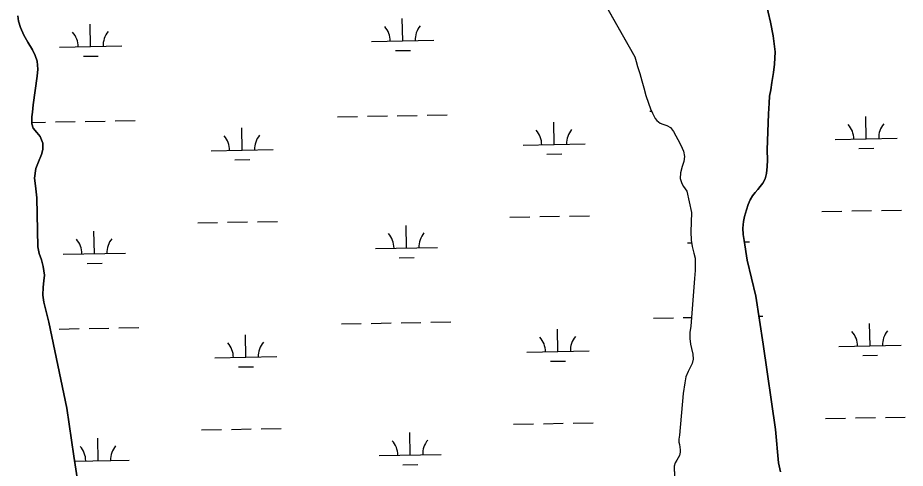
# Model space of a CAD drawing. Extents: x 3925854 to 3964121, y 224593 to 250589.
# Drawn here: x 3959176 to 3960603, y 232411 to 233135 of the extents above; entities that cross this region are included whole.
import ezdxf

# ---------------------------------------------------------------- set-up
doc = ezdxf.new("R2010")
doc.units = 0
doc.layers.add('V-TOPO-SHOR', color=7, linetype='Continuous')
doc.layers.add('V-WETL-SWMP', color=7, linetype='Continuous')

msp = doc.modelspace()

# ---------------------------------------------------------------- linework, layer by layer
at = {"layer": 'V-TOPO-SHOR'}
for points in [[(3960108.492, 233177.474), (3960167.889, 233071.852)], [(3960378.491, 233159.539), (3960386.138, 233127.523), (3960390.527, 233105.663), (3960393.82, 233080.02), (3960392.751, 233059.906), (3960390.912, 233046.439)], [(3959175.717, 233137.947), (3959176.99, 233129.399), (3959179.927, 233118.827), (3959185.268, 233106.543), (3959191.885, 233095.406), (3959199.545, 233083.096), (3959203.973, 233073.984), (3959206.824, 233065.1), (3959207.942, 233052.128), (3959206.76, 233040.97), (3959200.653, 232994.571), (3959199.678, 232982.992), (3959198.435, 232975.523), (3959198.417, 232964.459), (3959200.757, 232957.267), (3959206.267, 232950.568), (3959211.565, 232943.869)], [(3960167.889, 233071.852), (3960170.125, 233064.557), (3960172.562, 233056.521), (3960176.226, 233044.995), (3960179.153, 233033.581), (3960182.395, 233022.059), (3960185.735, 233009.902), (3960189.808, 232997.424), (3960193.29, 232988.427), (3960196.683, 232981.118), (3960200.804, 232972.641), (3960203.192, 232969.454), (3960208.728, 232965.283), (3960213.031, 232963.652), (3960219.326, 232961.369), (3960225.296, 232958.139), (3960230.391, 232952.181), (3960234.107, 232945.079), (3960237.093, 232939.039), (3960241.944, 232930.028), (3960246.37, 232920.601), (3960248.06, 232911.625), (3960246.915, 232903.63), (3960244.299, 232895.968), (3960241.655, 232885.775), (3960241.129, 232876.614), (3960243.462, 232868.369), (3960246.042, 232863.808), (3960251.648, 232856.263), (3960258.953, 232821.83), (3960258.285, 232790.754), (3960258.343, 232777.264), (3960260.02, 232767.024), (3960262.85, 232756.561), (3960264.867, 232748.528), (3960265.048, 232736.41), (3960264.958, 232728.507), (3960263.973, 232715.873), (3960258.152, 232639.018), (3960256.671, 232629.234), (3960256.456, 232619.439), (3960257.72, 232610.047), (3960259.33, 232603.284), (3960261.544, 232593.986), (3960261.773, 232586.396), (3960260.323, 232579.247), (3960257.194, 232572.855), (3960253.749, 232566.254), (3960250.177, 232557.97), (3960248.279, 232548.404), (3960245.762, 232530.834), (3960239.96, 232463.86)], [(3960390.912, 233046.439), (3960388.311, 233030.663), (3960386.49, 233018.776), (3960384.585, 233008.786), (3960384.037, 232997.518), (3960383.002, 232980.565), (3960380.874, 232922.739), (3960381.317, 232905.874), (3960380.987, 232895.446), (3960379.703, 232884.29), (3960377.501, 232875.885), (3960373.735, 232869.08), (3960369.772, 232863.433), (3960365.715, 232858.737), (3960361.345, 232854.152), (3960357.279, 232848.823), (3960353.413, 232842.228), (3960350.062, 232834.89), (3960347.326, 232825.859), (3960344.572, 232815.246), (3960342.694, 232807.472), (3960341.835, 232796.839), (3960342.458, 232786.609), (3960343.928, 232777.004), (3960348.842, 232745.442), (3960362.621, 232687.226), (3960374.186, 232610.278), (3960394.397, 232473.408)], [(3959211.565, 232943.869), (3959215.972, 232932.965), (3959216.179, 232923.059), (3959213.977, 232914.758), (3959208.997, 232903.013), (3959204.98, 232892.628), (3959202.695, 232876.741), (3959204.03, 232864.502), (3959206.342, 232845.298), (3959207.776, 232766.887), (3959210.182, 232756.006), (3959213.858, 232745.637), (3959216.689, 232735.069), (3959218.745, 232721.241), (3959217.905, 232712.189), (3959216.736, 232701.875), (3959216.277, 232689.237), (3959217.725, 232677.522), (3959220.637, 232664.845), (3959225.583, 232645.612), (3959254.595, 232507.745)], [(3959254.595, 232507.745), (3959265.837, 232430.46), (3959278.954, 232346.625)], [(3960394.397, 232473.408), (3960399.282, 232419.521), (3960402.079, 232405.324)], [(3960239.96, 232463.86), (3960238.534, 232457.696), (3960238.95, 232452.697), (3960239.595, 232449.092), (3960240.529, 232444.898), (3960241.025, 232440.634), (3960241.004, 232436.593), (3960239.585, 232431.529), (3960237.656, 232427.791), (3960235.36, 232424.053), (3960232.913, 232419.583), (3960231.27, 232414.08), (3960233.304, 232347.788)]]:
    msp.add_lwpolyline(points, dxfattribs=at)
at = {"layer": 'V-WETL-SWMP'}
for p, q in [((3960108.492, 233177.474), (3960167.888, 233071.853)), ((3960386.137, 233127.524), (3960378.49, 233159.539)), ((3959176.991, 233129.398), (3959175.717, 233137.948)), ((3959179.927, 233118.828), (3959176.991, 233129.398)), ((3959292.936, 233088.366), (3959292.282, 233124.36)), ((3959794.761, 233097.491), (3959794.107, 233133.485)), ((3960390.527, 233105.663), (3960386.137, 233127.524)), ((3959185.268, 233106.544), (3959179.927, 233118.828)), ((3959191.886, 233095.406), (3959185.268, 233106.544)), ((3959199.544, 233083.096), (3959191.886, 233095.406)), ((3959744.769, 233096.582), (3959844.753, 233098.4)), ((3960393.82, 233080.02), (3960390.527, 233105.663)), ((3959203.973, 233073.984), (3959199.544, 233083.096)), ((3959242.944, 233087.457), (3959342.928, 233089.275)), ((3959783.044, 233081.845), (3959807.04, 233082.281)), ((3960392.75, 233059.906), (3960393.82, 233080.02)), ((3959206.823, 233065.1), (3959203.973, 233073.984)), ((3959281.219, 233072.72), (3959305.215, 233073.156)), ((3960167.888, 233071.853), (3960170.124, 233064.557)), ((3959206.761, 233040.971), (3959207.941, 233052.127)), ((3959207.941, 233052.127), (3959206.823, 233065.1)), ((3960170.124, 233064.557), (3960172.562, 233056.521)), ((3960172.562, 233056.521), (3960176.225, 233044.994)), ((3960390.912, 233046.439), (3960392.75, 233059.906)), ((3959200.652, 232994.571), (3959206.761, 233040.971)), ((3960176.225, 233044.994), (3960179.152, 233033.581)), ((3960388.31, 233030.662), (3960390.912, 233046.439)), ((3960179.152, 233033.581), (3960182.394, 233022.059)), ((3960386.49, 233018.776), (3960388.31, 233030.662)), ((3960182.394, 233022.059), (3960185.734, 233009.903)), ((3960185.734, 233009.903), (3960189.808, 232997.423)), ((3960384.037, 232997.518), (3960384.586, 233008.787)), ((3960384.586, 233008.787), (3960386.49, 233018.776)), ((3959199.679, 232982.991), (3959200.652, 232994.571)), ((3960189.808, 232997.423), (3960193.289, 232988.427)), ((3960383.003, 232980.565), (3960384.037, 232997.518)), ((3959198.435, 232975.523), (3959199.679, 232982.991)), ((3960191.943, 232984.622), (3960195.03, 232984.678)), ((3960193.289, 232988.427), (3960196.684, 232981.118)), ((3960196.684, 232981.118), (3960200.803, 232972.642)), ((3960380.875, 232922.739), (3960383.003, 232980.565)), ((3959198.416, 232964.459), (3959198.435, 232975.523)), ((3959198.42, 232966.557), (3959220.287, 232966.955)), ((3959236.285, 232967.245), (3959268.279, 232967.827)), ((3959284.277, 232968.118), (3959316.272, 232968.7)), ((3959332.269, 232968.991), (3959364.264, 232969.573)), ((3959690.118, 232975.498), (3959722.112, 232976.079)), ((3959738.11, 232976.37), (3959770.105, 232976.952)), ((3959786.102, 232977.243), (3959818.097, 232977.825)), ((3959834.094, 232978.115), (3959866.089, 232978.697)), ((3960038.299, 232931.078), (3960037.644, 232967.072)), ((3960200.803, 232972.642), (3960203.191, 232969.454)), ((3960203.191, 232969.454), (3960208.728, 232965.282)), ((3960540.124, 232940.203), (3960539.469, 232976.197)), ((3959200.758, 232957.267), (3959198.416, 232964.459)), ((3959206.267, 232950.567), (3959200.758, 232957.267)), ((3959536.474, 232921.953), (3959535.819, 232957.948)), ((3960208.728, 232965.282), (3960213.03, 232963.653)), ((3960213.03, 232963.653), (3960219.327, 232961.369)), ((3960219.327, 232961.369), (3960225.296, 232958.14)), ((3960225.296, 232958.14), (3960230.392, 232952.182)), ((3960230.392, 232952.182), (3960234.106, 232945.08)), ((3959211.565, 232943.869), (3959206.267, 232950.567)), ((3959215.973, 232932.965), (3959211.565, 232943.869)), ((3960234.106, 232945.08), (3960237.093, 232939.04)), ((3960237.093, 232939.04), (3960241.944, 232930.029)), ((3960490.132, 232939.294), (3960590.116, 232941.112)), ((3959213.977, 232914.759), (3959216.178, 232923.058)), ((3959216.178, 232923.058), (3959215.973, 232932.965)), ((3959988.307, 232930.169), (3960088.291, 232931.987)), ((3960241.944, 232930.029), (3960246.369, 232920.601)), ((3960528.406, 232924.556), (3960552.402, 232924.993)), ((3959208.997, 232903.013), (3959213.977, 232914.759)), ((3959486.482, 232921.044), (3959586.466, 232922.862)), ((3960026.581, 232915.432), (3960050.577, 232915.868)), ((3960246.369, 232920.601), (3960248.059, 232911.625)), ((3960248.059, 232911.625), (3960246.915, 232903.629)), ((3960381.317, 232905.874), (3960380.875, 232922.739)), ((3959204.981, 232892.627), (3959208.997, 232903.013)), ((3959524.756, 232906.307), (3959548.752, 232906.743)), ((3960244.299, 232895.967), (3960241.655, 232885.776)), ((3960246.915, 232903.629), (3960244.299, 232895.967)), ((3960379.703, 232884.291), (3960380.988, 232895.446)), ((3960380.988, 232895.446), (3960381.317, 232905.874)), ((3959202.694, 232876.741), (3959204.981, 232892.627)), ((3960241.655, 232885.776), (3960241.13, 232876.614)), ((3960377.501, 232875.886), (3960379.703, 232884.291)), ((3959204.031, 232864.503), (3959202.694, 232876.741)), ((3960241.13, 232876.614), (3960243.461, 232868.369)), ((3960243.461, 232868.369), (3960246.043, 232863.809)), ((3960369.773, 232863.434), (3960373.736, 232869.079)), ((3960373.736, 232869.079), (3960377.501, 232875.886)), ((3959206.343, 232845.299), (3959204.031, 232864.503)), ((3960246.043, 232863.809), (3960251.648, 232856.264)), ((3960251.648, 232856.264), (3960258.952, 232821.83)), ((3960357.28, 232848.823), (3960361.344, 232854.151)), ((3960361.344, 232854.151), (3960365.716, 232858.738)), ((3960365.716, 232858.738), (3960369.773, 232863.434)), ((3959207.776, 232766.886), (3959206.343, 232845.299)), ((3960350.062, 232834.89), (3960353.412, 232842.228)), ((3960353.412, 232842.228), (3960357.28, 232848.823)), ((3960344.572, 232815.247), (3960347.326, 232825.859)), ((3960347.326, 232825.859), (3960350.062, 232834.89)), ((3960468.827, 232823.455), (3960500.821, 232824.037)), ((3960516.819, 232824.328), (3960548.813, 232824.91)), ((3960564.811, 232825.201), (3960596.805, 232825.782)), ((3959967.002, 232814.331), (3959998.996, 232814.912)), ((3960014.994, 232815.203), (3960046.988, 232815.785)), ((3960062.986, 232816.076), (3960094.98, 232816.658)), ((3960258.952, 232821.83), (3960258.285, 232790.753)), ((3960342.693, 232807.471), (3960344.572, 232815.247)), ((3959465.176, 232805.206), (3959497.171, 232805.788)), ((3959513.169, 232806.079), (3959545.163, 232806.66)), ((3959561.161, 232806.951), (3959593.155, 232807.533)), ((3959800.809, 232764.871), (3959800.155, 232800.865)), ((3960341.835, 232796.838), (3960342.693, 232807.471)), ((3960342.457, 232786.609), (3960341.835, 232796.838)), ((3959298.984, 232755.746), (3959298.33, 232791.74)), ((3960258.285, 232790.753), (3960258.343, 232777.264)), ((3960343.929, 232777.004), (3960342.457, 232786.609)), ((3959210.182, 232756.005), (3959207.776, 232766.886)), ((3960252.643, 232773.087), (3960259.008, 232773.203)), ((3960258.343, 232777.264), (3960260.019, 232767.024)), ((3960260.019, 232767.024), (3960262.851, 232756.561)), ((3960348.842, 232745.442), (3960343.929, 232777.004)), ((3960344.279, 232774.753), (3960352.626, 232774.905)), ((3959213.858, 232745.637), (3959210.182, 232756.005)), ((3959248.992, 232754.837), (3959348.976, 232756.655)), ((3959750.817, 232763.962), (3959850.801, 232765.78)), ((3960262.851, 232756.561), (3960264.868, 232748.529)), ((3959216.689, 232735.068), (3959213.858, 232745.637)), ((3959287.267, 232740.1), (3959311.263, 232740.536)), ((3959789.092, 232749.225), (3959813.088, 232749.661)), ((3960264.868, 232748.529), (3960265.047, 232736.41)), ((3960362.62, 232687.226), (3960348.842, 232745.442)), ((3959218.746, 232721.241), (3959216.689, 232735.068)), ((3960264.958, 232728.508), (3960263.972, 232715.874)), ((3960265.047, 232736.41), (3960264.958, 232728.508)), ((3959216.736, 232701.875), (3959217.906, 232712.188)), ((3959217.906, 232712.188), (3959218.746, 232721.241)), ((3960263.972, 232715.874), (3960258.152, 232639.018)), ((3959216.277, 232689.236), (3959216.736, 232701.875)), ((3959217.726, 232677.523), (3959216.277, 232689.236)), ((3960374.186, 232610.278), (3960362.62, 232687.226)), ((3959220.638, 232664.845), (3959217.726, 232677.523)), ((3959225.584, 232645.612), (3959220.638, 232664.845)), ((3960197.991, 232652.002), (3960229.986, 232652.584)), ((3960245.983, 232652.875), (3960259.22, 232653.116)), ((3960367.451, 232655.084), (3960373.962, 232655.202)), ((3959254.596, 232507.745), (3959225.584, 232645.612)), ((3959696.166, 232642.878), (3959728.16, 232643.459)), ((3959744.158, 232643.75), (3959776.153, 232644.332)), ((3959792.15, 232644.623), (3959824.145, 232645.205)), ((3959840.142, 232645.495), (3959872.137, 232646.077)), ((3960258.152, 232639.018), (3960256.672, 232629.235)), ((3960546.172, 232607.583), (3960545.517, 232643.577)), ((3959242.333, 232634.625), (3959274.328, 232635.207)), ((3959290.325, 232635.498), (3959322.32, 232636.08)), ((3959338.317, 232636.371), (3959370.312, 232636.953)), ((3959542.522, 232589.333), (3959541.867, 232625.327)), ((3960044.347, 232598.458), (3960043.692, 232634.452)), ((3960256.672, 232629.235), (3960256.456, 232619.438)), ((3960256.456, 232619.438), (3960257.72, 232610.046)), ((3960257.72, 232610.046), (3960259.329, 232603.284)), ((3960394.397, 232473.409), (3960374.186, 232610.278)), ((3959994.355, 232597.549), (3960094.339, 232599.367)), ((3960259.329, 232603.284), (3960261.543, 232593.986)), ((3960496.18, 232606.674), (3960596.164, 232608.492)), ((3959492.53, 232588.424), (3959592.514, 232590.242)), ((3960032.629, 232582.812), (3960056.625, 232583.248)), ((3960261.773, 232586.396), (3960260.322, 232579.247)), ((3960261.543, 232593.986), (3960261.773, 232586.396)), ((3960534.454, 232591.936), (3960558.45, 232592.373)), ((3959530.804, 232573.687), (3959554.8, 232574.123)), ((3960253.748, 232566.255), (3960250.177, 232557.971)), ((3960257.194, 232572.855), (3960253.748, 232566.255)), ((3960260.322, 232579.247), (3960257.194, 232572.855)), ((3960250.177, 232557.971), (3960248.278, 232548.404)), ((3960248.278, 232548.404), (3960245.761, 232530.835)), ((3960245.761, 232530.835), (3960239.959, 232463.861)), ((3959265.836, 232430.46), (3959254.596, 232507.745)), ((3959973.05, 232481.711), (3960005.044, 232482.292)), ((3960021.042, 232482.583), (3960053.036, 232483.165)), ((3960069.034, 232483.456), (3960101.028, 232484.038)), ((3960474.875, 232490.835), (3960506.869, 232491.417)), ((3960522.867, 232491.708), (3960554.861, 232492.29)), ((3960570.859, 232492.581), (3960602.853, 232493.162)), ((3959471.225, 232472.586), (3959503.219, 232473.168)), ((3959519.217, 232473.459), (3959551.211, 232474.04)), ((3959567.209, 232474.331), (3959599.203, 232474.913)), ((3959806.857, 232432.251), (3959806.203, 232468.245)), ((3960399.282, 232419.521), (3960394.397, 232473.409)), ((3959305.032, 232423.126), (3959304.378, 232459.12)), ((3960239.959, 232463.861), (3960238.534, 232457.695)), ((3960238.534, 232457.695), (3960238.951, 232452.696)), ((3960238.951, 232452.696), (3960239.595, 232449.092)), ((3960239.595, 232449.092), (3960240.53, 232444.899)), ((3960240.53, 232444.899), (3960241.024, 232440.634)), ((3960241.024, 232440.634), (3960241.005, 232436.593)), ((3959278.955, 232346.625), (3959265.836, 232430.46)), ((3959267.092, 232422.437), (3959355.024, 232424.035)), ((3959756.866, 232431.342), (3959856.849, 232433.16)), ((3960235.36, 232424.054), (3960232.913, 232419.583)), ((3960237.656, 232427.791), (3960235.36, 232424.054)), ((3960239.584, 232431.529), (3960237.656, 232427.791)), ((3960241.005, 232436.593), (3960239.584, 232431.529)), ((3959795.14, 232416.604), (3959819.136, 232417.041)), ((3960232.913, 232419.583), (3960231.27, 232414.08)), ((3960231.27, 232414.08), (3960233.304, 232347.787)), ((3960402.08, 232405.325), (3960399.282, 232419.521))]:
    msp.add_line(p, q, dxfattribs=at)
for centre, start, end in [((3959237.694, 233087.837), 0.269879, 41.813537), ((3959348.161, 233089.845), 140.269876, 181.813534), ((3959739.519, 233096.962), 0.269879, 41.813537), ((3959849.986, 233098.97), 140.269876, 181.813534), ((3959983.056, 232930.549), 0.269879, 41.813537), ((3960093.524, 232932.557), 140.269876, 181.813534), ((3960484.881, 232939.673), 0.269879, 41.813537), ((3960595.349, 232941.682), 140.269876, 181.813534), ((3959481.231, 232921.424), 0.269879, 41.813537), ((3959591.699, 232923.432), 140.269876, 181.813534), ((3959745.567, 232764.342), 0.269879, 41.813537), ((3959856.034, 232766.35), 140.269876, 181.813534), ((3959243.742, 232755.217), 0.269879, 41.813537), ((3959354.209, 232757.225), 140.269876, 181.813534), ((3960490.929, 232607.053), 0.269879, 41.813537), ((3960601.397, 232609.062), 140.269876, 181.813534), ((3959487.279, 232588.804), 0.269879, 41.813537), ((3959597.747, 232590.812), 140.269876, 181.813534), ((3959989.104, 232597.929), 0.269879, 41.813537), ((3960099.572, 232599.937), 140.269876, 181.813534), ((3959751.615, 232431.722), 0.269879, 41.813537), ((3959862.082, 232433.73), 140.269876, 181.813534), ((3959249.79, 232422.597), 0.269879, 41.813537), ((3959360.257, 232424.605), 140.269876, 181.813534)]:
    msp.add_arc(centre, 35.246, start, end, dxfattribs=at)

doc.saveas('drawing.dxf')
